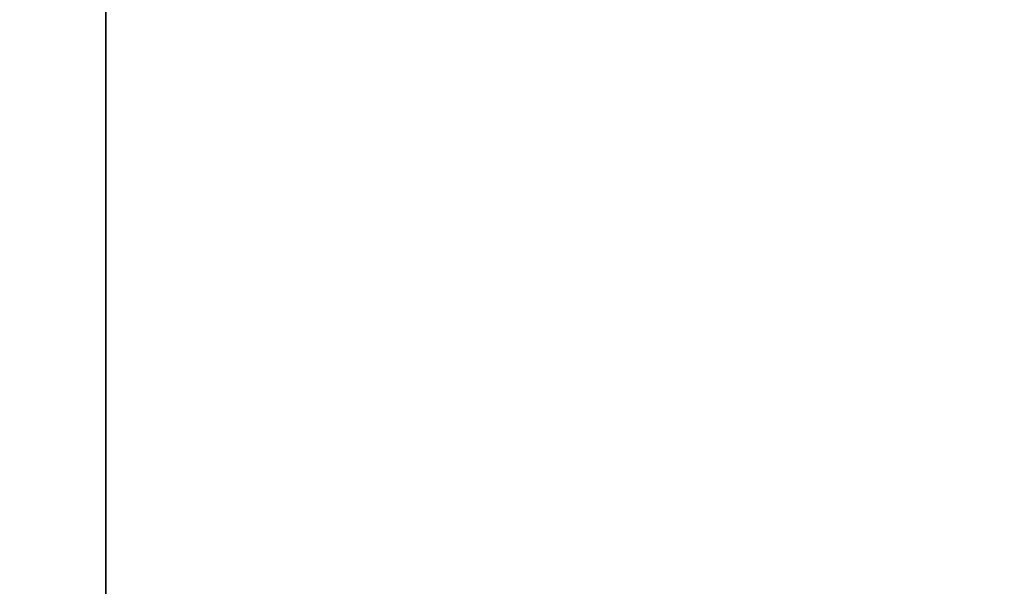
# Model space of a CAD drawing. Extents: x 0 to 80, y 0 to 80.
# Tile 322 of 656: x 8.80605 to 8.80943, y 35.4184 to 35.42034. Entities that reach past the tile are written whole.
import ezdxf

# ---------------------------------------------------------------- set-up
doc = ezdxf.new("R2010")
doc.units = 0
doc.header["$LTSCALE"] = 25.4
doc.layers.get('0').update_dxf_attribs({"color": 13, "linetype": 'CONTINUOUS'})

# ---------------------------------------------------------------- blocks, each defined once
blk = doc.blocks.new('ORBIT-I-KINKIET-20-7806-78')
at = {"color": 7}
blk.add_line((25.2029629, 35.7683601, 344.5432434), (25.2029629, 35.64608, 344.5432434), dxfattribs=at)
blk.add_line((25.2029629, 35.7683601, 344.5432434), (25.2029629, 35.64608, 344.5432434), dxfattribs=at)
mesh = blk.add_polyface(dxfattribs=at)
corners = [(25.4827461, 35.64608, 303.7221375), (24.774519, 35.7683601, 304.1225586), (25.4827461, 35.7683601, 303.7221375)]
mesh.append_faces([[corners[k] for k in face] for face in [(0, 1, 2)]], dxfattribs={"color": 7})
mesh = blk.add_polyface(dxfattribs=at)
corners = [(25.4827461, 35.64608, 303.7221375), (24.774519, 35.64608, 304.1225586), (24.774519, 35.7683601, 304.1225586)]
mesh.append_faces([[corners[k] for k in face] for face in [(0, 1, 2)]], dxfattribs={"color": 7})
mesh = blk.add_polyface(dxfattribs=at)
corners = [(25.1196709, 35.7683601, 343.6887817), (25.1196709, 35.64608, 343.6887817), (25.2029629, 35.7683601, 344.5432434)]
mesh.append_faces([[corners[k] for k in face] for face in [(0, 1, 2)]], dxfattribs={"color": 7})
mesh = blk.add_polyface(dxfattribs=at)
corners = [(25.2029629, 35.7683601, 344.5432434), (25.1196709, 35.64608, 343.6887817), (25.2029629, 35.64608, 344.5432434)]
mesh.append_faces([[corners[k] for k in face] for face in [(0, 1, 2)]], dxfattribs={"color": 7})
mesh = blk.add_polyface(dxfattribs=at)
corners = [(25.9350891, 35.7683601, 344.9284973), (25.2029629, 35.64608, 344.5432434), (25.9350891, 35.64608, 344.9284973)]
mesh.append_faces([[corners[k] for k in face] for face in [(0, 1, 2)]], dxfattribs={"color": 7})
mesh = blk.add_polyface(dxfattribs=at)
corners = [(25.9350891, 35.7683601, 344.9284973), (25.2029629, 35.7683601, 344.5432434), (25.2029629, 35.64608, 344.5432434)]
mesh.append_faces([[corners[k] for k in face] for face in [(0, 1, 2)]], dxfattribs={"color": 7})

msp = doc.modelspace()

# ---------------------------------------------------------------- block references
at = {"color": 0}
msp.add_blockref('ORBIT-I-KINKIET-20-7806-78', (-16.3966141, -0.3460782, -57.5), dxfattribs=at)

doc.saveas('drawing.dxf')
